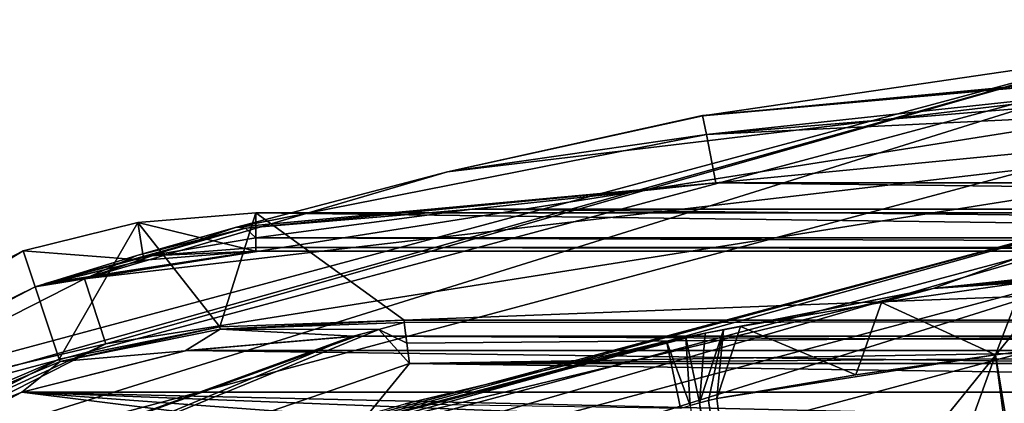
# Model space of a CAD drawing. Header units: millimetres. Extents: x -78 to 78, y -78 to 78.
# Tile 368 of 449: x -24.9 to -10.5, y 71.92 to 77.53. Entities that reach past the tile are written whole.
import ezdxf

# ---------------------------------------------------------------- set-up
doc = ezdxf.new("R2010")
doc.units = ezdxf.units.MM
doc.header["$LTSCALE"] = 41.718519
for name, color, linetype in [('10', 7, 'CONTINUOUS'), ('1152', 7, 'CONTINUOUS'), ('1533', 7, 'CONTINUOUS'), ('1552', 7, 'CONTINUOUS'), ('1579', 7, 'CONTINUOUS'), ('1633', 7, 'CONTINUOUS'), ('1636', 7, 'CONTINUOUS'), ('1658', 7, 'CONTINUOUS'), ('1659', 7, 'CONTINUOUS'), ('1677', 7, 'CONTINUOUS'), ('1678', 7, 'CONTINUOUS'), ('1694', 7, 'CONTINUOUS'), ('1710', 7, 'CONTINUOUS'), ('1712', 7, 'CONTINUOUS'), ('1722', 7, 'CONTINUOUS'), ('1723', 7, 'CONTINUOUS'), ('1725', 7, 'CONTINUOUS'), ('1734', 7, 'CONTINUOUS'), ('1735', 7, 'CONTINUOUS'), ('1738', 7, 'CONTINUOUS'), ('1742', 7, 'CONTINUOUS'), ('1743', 7, 'CONTINUOUS'), ('1744', 7, 'CONTINUOUS'), ('1745', 7, 'CONTINUOUS'), ('1749', 7, 'CONTINUOUS'), ('1756', 7, 'CONTINUOUS'), ('1769', 7, 'CONTINUOUS'), ('38', 7, 'CONTINUOUS'), ('49', 7, 'CONTINUOUS'), ('56', 7, 'CONTINUOUS'), ('6', 7, 'CONTINUOUS'), ('803', 7, 'CONTINUOUS'), ('804', 7, 'CONTINUOUS'), ('844', 7, 'CONTINUOUS'), ('870', 7, 'CONTINUOUS'), ('872', 7, 'CONTINUOUS'), ('895', 7, 'CONTINUOUS'), ('897', 7, 'CONTINUOUS'), ('919', 7, 'CONTINUOUS')]:
    doc.layers.add(name, color=color, linetype=linetype)

msp = doc.modelspace()

# ---------------------------------------------------------------- linework, layer by layer
at = {"layer": '10', "linetype": 'CONTINUOUS'}
for points in [[(-19.979, 72.9, -2), (22.459, 72.693, -2), (-22.459, 72.693, -2), (-19.979, 72.9, -2)], [(19.979, 72.9, -2), (22.459, 72.693, -2), (-19.979, 72.9, -2), (19.979, 72.9, -2)], [(-22.459, 72.693, -2), (24.872, 72.08, -2), (-24.872, 72.08, -2), (-22.459, 72.693, -2)], [(22.459, 72.693, -2), (24.872, 72.08, -2), (-22.459, 72.693, -2), (22.459, 72.693, -2)], [(-35.721, 67.365, -2), (-24.872, 72.08, -2), (12.986, 67.368, -2), (-35.721, 67.365, -2)], [(-24.872, 72.08, -2), (24.872, 72.08, -2), (17.549, 71.098, -2), (-24.872, 72.08, -2)], [(12.986, 67.368, -2), (-24.872, 72.08, -2), (13.969, 69.194, -2), (12.986, 67.368, -2)], [(13.969, 69.194, -2), (-24.872, 72.08, -2), (15.57, 70.502, -2), (13.969, 69.194, -2)], [(15.57, 70.502, -2), (-24.872, 72.08, -2), (17.549, 71.098, -2), (15.57, 70.502, -2)]]:
    msp.add_3dface(points, dxfattribs=at)
at = {"layer": '1152', "color": 7, "linetype": 'CONTINUOUS'}
for points in [[(-22.316, 68.693, 17.2), (0, 72.227, 17.2), (-18.649, 69.597, 22.2), (-22.316, 68.693, 17.2)], [(-18.649, 69.597, 22.2), (0, 72.227, 17.2), (-14.745, 70.528, 22.2), (-18.649, 69.597, 22.2)], [(-14.745, 70.528, 22.2), (0, 72.227, 17.2), (-12.079, 71.007, 22.925), (-14.745, 70.528, 22.2)], [(-12.079, 71.007, 22.925), (0, 72.227, 17.2), (-9.398, 71.386, 23.65), (-12.079, 71.007, 22.925)]]:
    msp.add_3dface(points, dxfattribs=at)
at = {"layer": '1533', "color": 7, "linetype": 'CONTINUOUS'}
for points in [[(-29.563, 68.928, 17.2), (-19.203, 72.5, 17.2), (-22.316, 68.693, 17.2), (-29.563, 68.928, 17.2)], [(-22.316, 68.693, 17.2), (-19.203, 72.5, 17.2), (0, 72.227, 17.2), (-22.316, 68.693, 17.2)], [(-19.203, 72.5, 17.2), (19.203, 72.5, 17.2), (0, 72.227, 17.2), (-19.203, 72.5, 17.2)]]:
    msp.add_3dface(points, dxfattribs=at)
at = {"layer": '1552', "color": 7, "linetype": 'CONTINUOUS'}
for points in [[(-21.453, 74.705, -1), (-21.976, 73.039, -1), (-23.177, 74.566, -1), (-21.453, 74.705, -1)], [(-19.281, 73.136, -1), (-21.976, 73.039, -1), (-21.453, 74.705, -1), (-19.281, 73.136, -1)], [(21.453, 74.705, -1), (-19.281, 73.136, -1), (-21.453, 74.705, -1), (21.453, 74.705, -1)], [(19.281, 73.136, -1), (-19.281, 73.136, -1), (21.453, 74.705, -1), (19.281, 73.136, -1)], [(-23.177, 74.566, -1), (-24.325, 72.566, -1), (-24.856, 74.15, -1), (-23.177, 74.566, -1)], [(-21.976, 73.039, -1), (-24.325, 72.566, -1), (-23.177, 74.566, -1), (-21.976, 73.039, -1)], [(-24.856, 74.15, -1), (-45.425, 61.596, -1), (-46.458, 62.91, -1), (-24.856, 74.15, -1)], [(-24.325, 72.566, -1), (-45.425, 61.596, -1), (-24.856, 74.15, -1), (-24.325, 72.566, -1)]]:
    msp.add_3dface(points, dxfattribs=at)
at = {"layer": '1579', "color": 7, "linetype": 'CONTINUOUS'}
for points in [[(-21.971, 73.004), (-19.281, 73.101), (-19.654, 73.001), (-21.971, 73.004)], [(-22.483, 72.689), (-24.314, 72.533), (-21.971, 73.004), (-22.483, 72.689)], [(-20.026, 72.9), (-22.483, 72.689), (-21.971, 73.004), (-20.026, 72.9)], [(-20.026, 72.9), (-21.971, 73.004), (-19.654, 73.001), (-20.026, 72.9)], [(-22.483, 72.689), (-24.872, 72.08), (-24.314, 72.533), (-22.483, 72.689)], [(-24.314, 72.533), (-24.872, 72.08), (-35.318, 67.859), (-24.314, 72.533)], [(-24.872, 72.08), (-45.649, 61.075), (-35.318, 67.859), (-24.872, 72.08)]]:
    msp.add_3dface(points, dxfattribs=at)
at = {"layer": '1633', "color": 7, "linetype": 'CONTINUOUS'}
for points in [[(-30.649, 68.829, 19.2), (-23.399, 70.729, 19.2), (-7.879, 74.931, 19.2), (-30.649, 68.829, 19.2)], [(-23.399, 70.729, 19.2), (-11.544, 73.599, 19.2), (-7.879, 74.931, 19.2), (-23.399, 70.729, 19.2)], [(-11.544, 73.599, 19.2), (0.619, 74.497, 19.2), (-7.879, 74.931, 19.2), (-11.544, 73.599, 19.2)]]:
    msp.add_3dface(points, dxfattribs=at)
at = {"layer": '1636', "color": 7, "linetype": 'CONTINUOUS'}
for points in [[(-19.281, 73.101), (-19.242, 72.8, 8.6), (-19.654, 73.001), (-19.281, 73.101)], [(-31.571, 68.693), (-20.026, 72.9), (-29.563, 68.928, 17.2), (-31.571, 68.693)], [(-29.563, 68.928, 17.2), (-20.026, 72.9), (-19.654, 73.001), (-29.563, 68.928, 17.2)], [(-19.203, 72.5, 17.2), (-29.563, 68.928, 17.2), (-19.654, 73.001), (-19.203, 72.5, 17.2)], [(-19.203, 72.5, 17.2), (-19.654, 73.001), (-19.242, 72.8, 8.6), (-19.203, 72.5, 17.2)]]:
    msp.add_3dface(points, dxfattribs=at)
at = {"layer": '1658', "color": 7, "linetype": 'CONTINUOUS'}
for points in [[(-19.281, 73.136, -1), (19.281, 73.136, -1), (-19.281, 73.101), (-19.281, 73.136, -1)], [(-19.281, 73.101), (19.281, 73.136, -1), (-19.242, 72.8, 8.6), (-19.281, 73.101)], [(19.281, 73.136, -1), (-19.203, 72.5, 17.2), (-19.242, 72.8, 8.6), (19.281, 73.136, -1)], [(19.281, 73.136, -1), (19.242, 72.8, 8.6), (-19.203, 72.5, 17.2), (19.281, 73.136, -1)], [(19.203, 72.5, 17.2), (-19.203, 72.5, 17.2), (19.242, 72.8, 8.6), (19.203, 72.5, 17.2)]]:
    msp.add_3dface(points, dxfattribs=at)
at = {"layer": '1659', "color": 7, "linetype": 'CONTINUOUS'}
for points in [[(-45.425, 61.596, -1), (-24.325, 72.566, -1), (-35.318, 67.859), (-45.425, 61.596, -1)], [(-24.325, 72.566, -1), (-24.314, 72.533), (-35.318, 67.859), (-24.325, 72.566, -1)]]:
    msp.add_3dface(points, dxfattribs=at)
at = {"layer": '1677', "color": 7, "linetype": 'CONTINUOUS'}
for points in [[(0, 77.534, 18.235), (-23.959, 73.739, 18.235), (0, 76.534, 19.2), (0, 77.534, 18.235)], [(0, 76.534, 19.2), (-23.959, 73.739, 18.235), (-23.647, 72.789, 19.2), (0, 76.534, 19.2)], [(-23.959, 73.739, 18.235), (-45.573, 62.726, 18.235), (-23.647, 72.789, 19.2), (-23.959, 73.739, 18.235)], [(-23.647, 72.789, 19.2), (-45.573, 62.726, 18.235), (-44.982, 61.92, 19.2), (-23.647, 72.789, 19.2)]]:
    msp.add_3dface(points, dxfattribs=at)
at = {"layer": '1678', "color": 7, "linetype": 'CONTINUOUS'}
for points in [[(-24.325, 72.566, -1), (-21.976, 73.039, -1), (-24.314, 72.533), (-24.325, 72.566, -1)], [(-24.314, 72.533), (-21.976, 73.039, -1), (-21.971, 73.004), (-24.314, 72.533)], [(-21.976, 73.039, -1), (-19.281, 73.136, -1), (-21.971, 73.004), (-21.976, 73.039, -1)], [(-21.971, 73.004), (-19.281, 73.136, -1), (-19.281, 73.101), (-21.971, 73.004)]]:
    msp.add_3dface(points, dxfattribs=at)
at = {"layer": '1694', "color": 7, "linetype": 'CONTINUOUS'}
for points in [[(-23.959, 73.739, 18.235), (0, 77.534, 18.235), (-18.649, 75.307, 16.863), (-23.959, 73.739, 18.235)], [(-18.649, 75.307, 16.863), (0, 77.534, 18.235), (-14.916, 76.128, 17.035), (-18.649, 75.307, 16.863)], [(-14.916, 76.128, 17.035), (0, 77.534, 18.235), (-7.493, 77.213, 17.035), (-14.916, 76.128, 17.035)], [(-21.733, 74.499, 16.224), (-23.959, 73.739, 18.235), (-18.649, 75.307, 16.863), (-21.733, 74.499, 16.224)], [(-23.191, 74.08, 15.632), (-23.959, 73.739, 18.235), (-21.733, 74.499, 16.224), (-23.191, 74.08, 15.632)], [(-24.856, 74.15, -1), (-46.458, 62.91, -1), (-24.679, 73.622, 14.965), (-24.856, 74.15, -1)], [(-24.679, 73.622, 14.965), (-23.959, 73.739, 18.235), (-23.191, 74.08, 15.632), (-24.679, 73.622, 14.965)], [(-45.573, 62.726, 18.235), (-23.959, 73.739, 18.235), (-24.679, 73.622, 14.965), (-45.573, 62.726, 18.235)], [(-46.458, 62.91, -1), (-45.573, 62.726, 18.235), (-24.679, 73.622, 14.965), (-46.458, 62.91, -1)]]:
    msp.add_3dface(points, dxfattribs=at)
at = {"layer": '1710', "color": 7, "linetype": 'CONTINUOUS'}
for points in [[(-21.453, 74.705, -1), (-23.177, 74.566, -1), (-21.453, 74.148, 14.965), (-21.453, 74.705, -1)], [(-23.177, 74.566, -1), (-24.856, 74.15, -1), (-23.087, 74.015, 14.965), (-23.177, 74.566, -1)], [(-21.453, 74.148, 14.965), (-23.177, 74.566, -1), (-23.087, 74.015, 14.965), (-21.453, 74.148, 14.965)], [(-24.856, 74.15, -1), (-24.679, 73.622, 14.965), (-23.087, 74.015, 14.965), (-24.856, 74.15, -1)]]:
    msp.add_3dface(points, dxfattribs=at)
at = {"layer": '1712', "color": 7, "linetype": 'CONTINUOUS'}
for points in [[(-14.862, 75.852, 16.304), (-14.917, 76.129, 17), (0, 77.454, 16.52), (-14.862, 75.852, 16.304)], [(-14.916, 76.128, 17.035), (0, 77.454, 16.52), (-14.917, 76.129, 17), (-14.916, 76.128, 17.035)], [(-14.916, 76.128, 17.035), (-7.493, 77.213, 17.035), (0, 77.454, 16.52), (-14.916, 76.128, 17.035)], [(0, 77.086, 16.14), (-14.862, 75.852, 16.304), (0, 77.454, 16.52), (0, 77.086, 16.14)], [(0, 76.576, 16), (-14.862, 75.852, 16.304), (0, 77.086, 16.14), (0, 76.576, 16)], [(-14.724, 75.147, 16), (-14.862, 75.852, 16.304), (0, 76.576, 16), (-14.724, 75.147, 16)]]:
    msp.add_3dface(points, dxfattribs=at)
at = {"layer": '1722', "color": 7, "linetype": 'CONTINUOUS'}
for points in [[(21.453, 74.705, -1), (-21.453, 74.705, -1), (21.453, 74.148, 14.965), (21.453, 74.705, -1)], [(-21.453, 74.705, -1), (-21.453, 74.148, 14.965), (21.453, 74.148, 14.965), (-21.453, 74.705, -1)]]:
    msp.add_3dface(points, dxfattribs=at)
at = {"layer": '1723', "color": 7, "linetype": 'CONTINUOUS'}
for points in [[(-23.009, 74.075, 15.305), (-21.453, 74.343, 15.595), (-21.453, 74.198, 15.313), (-23.009, 74.075, 15.305)], [(-21.453, 74.147, 15), (-23.009, 74.075, 15.305), (-21.453, 74.198, 15.313), (-21.453, 74.147, 15)], [(-21.453, 74.148, 14.965), (-23.087, 74.015, 14.965), (-24.595, 73.649, 14.983), (-21.453, 74.148, 14.965)], [(-21.453, 74.148, 14.965), (-24.595, 73.649, 14.983), (-21.453, 74.147, 15), (-21.453, 74.148, 14.965)], [(-24.595, 73.649, 14.983), (-24.511, 73.676, 15), (-21.453, 74.147, 15), (-24.595, 73.649, 14.983)], [(-24.511, 73.676, 15), (-23.009, 74.075, 15.305), (-21.453, 74.147, 15), (-24.511, 73.676, 15)], [(-23.087, 74.015, 14.965), (-24.679, 73.622, 14.965), (-24.595, 73.649, 14.983), (-23.087, 74.015, 14.965)]]:
    msp.add_3dface(points, dxfattribs=at)
at = {"layer": '1725', "color": 7, "linetype": 'CONTINUOUS'}
msp.add_3dface([(14.724, 75.147, 16), (-14.724, 75.147, 16), (0, 76.576, 16), (14.724, 75.147, 16)], dxfattribs=at)
at = {"layer": '1734', "color": 7, "linetype": 'CONTINUOUS'}
for points in [[(-24.679, 73.622, 14.965), (-23.191, 74.08, 15.632), (-21.604, 74.482, 15.891), (-24.679, 73.622, 14.965)], [(-24.679, 73.622, 14.965), (-21.604, 74.482, 15.891), (-24.595, 73.649, 14.983), (-24.679, 73.622, 14.965)], [(-24.595, 73.649, 14.983), (-21.604, 74.482, 15.891), (-24.511, 73.676, 15), (-24.595, 73.649, 14.983)], [(-24.511, 73.676, 15), (-21.604, 74.482, 15.891), (-23.009, 74.075, 15.305), (-24.511, 73.676, 15)], [(-23.191, 74.08, 15.632), (-21.733, 74.499, 16.224), (-21.604, 74.482, 15.891), (-23.191, 74.08, 15.632)], [(-21.604, 74.482, 15.891), (-21.453, 74.343, 15.595), (-23.009, 74.075, 15.305), (-21.604, 74.482, 15.891)]]:
    msp.add_3dface(points, dxfattribs=at)
at = {"layer": '1735', "color": 7, "linetype": 'CONTINUOUS'}
for points in [[(-14.724, 75.147, 16), (18.286, 74.758, 15.921), (-18.288, 74.758, 15.921), (-14.724, 75.147, 16)], [(14.724, 75.147, 16), (18.286, 74.758, 15.921), (-14.724, 75.147, 16), (14.724, 75.147, 16)], [(21.453, 74.343, 15.595), (-21.453, 74.343, 15.595), (-18.288, 74.758, 15.921), (21.453, 74.343, 15.595)], [(18.286, 74.758, 15.921), (21.453, 74.343, 15.595), (-18.288, 74.758, 15.921), (18.286, 74.758, 15.921)], [(21.453, 74.343, 15.595), (21.453, 74.198, 15.313), (-21.453, 74.343, 15.595), (21.453, 74.343, 15.595)], [(-21.453, 74.343, 15.595), (21.453, 74.198, 15.313), (-21.453, 74.198, 15.313), (-21.453, 74.343, 15.595)], [(21.453, 74.198, 15.313), (21.453, 74.147, 15), (-21.453, 74.198, 15.313), (21.453, 74.198, 15.313)], [(21.453, 74.147, 15), (-21.453, 74.147, 15), (-21.453, 74.198, 15.313), (21.453, 74.147, 15)], [(21.453, 74.147, 15), (21.453, 74.148, 14.965), (-21.453, 74.147, 15), (21.453, 74.147, 15)], [(21.453, 74.148, 14.965), (-21.453, 74.148, 14.965), (-21.453, 74.147, 15), (21.453, 74.148, 14.965)]]:
    msp.add_3dface(points, dxfattribs=at)
at = {"layer": '1738', "color": 7, "linetype": 'CONTINUOUS'}
for points in [[(-18.649, 75.307, 16.863), (-14.917, 76.129, 17), (-14.862, 75.852, 16.304), (-18.649, 75.307, 16.863)], [(-18.649, 75.307, 16.863), (-14.916, 76.128, 17.035), (-14.917, 76.129, 17), (-18.649, 75.307, 16.863)], [(-21.733, 74.499, 16.224), (-18.649, 75.307, 16.863), (-14.862, 75.852, 16.304), (-21.733, 74.499, 16.224)], [(-21.733, 74.499, 16.224), (-14.862, 75.852, 16.304), (-14.724, 75.147, 16), (-21.733, 74.499, 16.224)], [(-21.733, 74.499, 16.224), (-14.724, 75.147, 16), (-21.604, 74.482, 15.891), (-21.733, 74.499, 16.224)], [(-21.604, 74.482, 15.891), (-14.724, 75.147, 16), (-18.288, 74.758, 15.921), (-21.604, 74.482, 15.891)], [(-21.453, 74.343, 15.595), (-21.604, 74.482, 15.891), (-18.288, 74.758, 15.921), (-21.453, 74.343, 15.595)]]:
    msp.add_3dface(points, dxfattribs=at)
at = {"layer": '1742', "linetype": 'CONTINUOUS'}
for points in [[(-8.178, 77.199, 19.2), (-23.647, 72.789, 19.2), (-31.606, 70.906, 19.2), (-8.178, 77.199, 19.2)], [(0, 76.534, 19.2), (-23.647, 72.789, 19.2), (-8.178, 77.199, 19.2), (0, 76.534, 19.2)], [(-23.647, 72.789, 19.2), (-44.982, 61.92, 19.2), (-31.606, 70.906, 19.2), (-23.647, 72.789, 19.2)]]:
    msp.add_3dface(points, dxfattribs=at)
at = {"layer": '1743', "linetype": 'CONTINUOUS'}
for points in [[(-8.178, 77.199, 19.2), (-31.606, 70.906, 19.2), (-31.454, 70.648, 27.735), (-8.178, 77.199, 19.2)], [(-8.084, 76.91, 27.735), (-8.178, 77.199, 19.2), (-31.454, 70.648, 27.735), (-8.084, 76.91, 27.735)]]:
    msp.add_3dface(points, dxfattribs=at)
at = {"layer": '1744', "linetype": 'CONTINUOUS'}
for points in [[(-8.084, 76.91, 27.735), (-31.454, 70.648, 27.735), (-31.042, 69.737, 28.7), (-8.084, 76.91, 27.735)], [(-7.97, 75.916, 28.7), (-8.084, 76.91, 27.735), (-31.042, 69.737, 28.7), (-7.97, 75.916, 28.7)]]:
    msp.add_3dface(points, dxfattribs=at)
at = {"layer": '1745', "linetype": 'CONTINUOUS'}
for points in [[(-7.97, 75.916, 28.7), (-31.042, 69.737, 28.7), (-28.878, 50.036, 28.7), (-7.97, 75.916, 28.7)], [(-19.091, 54.527, 28.7), (-7.97, 75.916, 28.7), (-28.878, 50.036, 28.7), (-19.091, 54.527, 28.7)], [(-8.651, 57.121, 28.7), (-7.97, 75.916, 28.7), (-19.091, 54.527, 28.7), (-8.651, 57.121, 28.7)]]:
    msp.add_3dface(points, dxfattribs=at)
at = {"layer": '1749', "linetype": 'CONTINUOUS'}
for points in [[(-30.649, 68.829, 19.2), (-7.879, 74.931, 19.2), (-30.552, 68.623, 25.717), (-30.649, 68.829, 19.2)], [(-7.879, 74.931, 19.2), (-7.851, 74.705, 25.717), (-30.552, 68.623, 25.717), (-7.879, 74.931, 19.2)]]:
    msp.add_3dface(points, dxfattribs=at)
at = {"layer": '1756', "linetype": 'CONTINUOUS'}
for points in [[(-7.851, 74.705, 25.717), (-30.353, 68.164, 26.2), (-30.552, 68.623, 25.717), (-7.851, 74.705, 25.717)], [(-7.803, 74.207, 26.2), (-30.353, 68.164, 26.2), (-7.851, 74.705, 25.717), (-7.803, 74.207, 26.2)]]:
    msp.add_3dface(points, dxfattribs=at)
at = {"layer": '1769', "linetype": 'CONTINUOUS'}
for points in [[(-7.803, 74.207, 26.2), (-27.607, 68.005, 26.2), (-30.353, 68.164, 26.2), (-7.803, 74.207, 26.2)], [(-10.094, 72.698, 26.2), (-27.607, 68.005, 26.2), (-7.803, 74.207, 26.2), (-10.094, 72.698, 26.2)], [(-27.607, 68.005, 26.2), (-10.094, 72.698, 26.2), (-10.352, 59.251, 26.2), (-27.607, 68.005, 26.2)]]:
    msp.add_3dface(points, dxfattribs=at)
at = {"layer": '38', "linetype": 'CONTINUOUS'}
for points in [[(-24.872, 72.08), (-35.721, 67.365, -2), (-45.649, 61.075), (-24.872, 72.08)], [(-24.872, 72.08, -2), (-35.721, 67.365, -2), (-24.872, 72.08), (-24.872, 72.08, -2)]]:
    msp.add_3dface(points, dxfattribs=at)
at = {"layer": '49', "linetype": 'CONTINUOUS'}
for points in [[(-20.026, 72.9), (-22.459, 72.693, -2), (-22.483, 72.689), (-20.026, 72.9)], [(-20.026, 72.9), (-19.979, 72.9), (-22.459, 72.693, -2), (-20.026, 72.9)], [(-19.979, 72.9), (-19.979, 72.9, -2), (-22.459, 72.693, -2), (-19.979, 72.9)], [(-22.459, 72.693, -2), (-24.872, 72.08, -2), (-22.483, 72.689), (-22.459, 72.693, -2)], [(-24.872, 72.08, -2), (-24.872, 72.08), (-22.483, 72.689), (-24.872, 72.08, -2)]]:
    msp.add_3dface(points, dxfattribs=at)
at = {"layer": '56', "linetype": 'CONTINUOUS'}
for points in [[(-19.979, 72.9), (19.979, 72.9), (-19.979, 72.9, -2), (-19.979, 72.9)], [(19.979, 72.9), (19.979, 72.9, -2), (-19.979, 72.9, -2), (19.979, 72.9)]]:
    msp.add_3dface(points, dxfattribs=at)
at = {"layer": '6', "linetype": 'CONTINUOUS'}
for points in [[(-7, 70), (20.026, 72.9), (-31.571, 68.693), (-7, 70)], [(-20.026, 72.9), (-31.571, 68.693), (-19.979, 72.9), (-20.026, 72.9)], [(-19.979, 72.9), (-31.571, 68.693), (19.979, 72.9), (-19.979, 72.9)], [(19.979, 72.9), (-31.571, 68.693), (20.026, 72.9), (19.979, 72.9)]]:
    msp.add_3dface(points, dxfattribs=at)
at = {"layer": '803', "color": 7, "linetype": 'CONTINUOUS'}
for points in [[(-10.375, 72.661, 26.159), (-10.634, 72.627, 26.039), (-9.337, 64.771, 26.159), (-10.375, 72.661, 26.159)], [(-10.634, 72.627, 26.039), (-9.595, 64.737, 26.039), (-9.337, 64.771, 26.159), (-10.634, 72.627, 26.039)]]:
    msp.add_3dface(points, dxfattribs=at)
at = {"layer": '804', "color": 7, "linetype": 'CONTINUOUS'}
for points in [[(-11.544, 73.599, 19.2), (0, 74.447, 22.217), (0.619, 74.497, 19.2), (-11.544, 73.599, 19.2)], [(-3.928, 74.344, 22.217), (0, 74.447, 22.217), (-11.544, 73.599, 19.2), (-3.928, 74.344, 22.217)], [(-4.504, 74.31, 22.3), (-3.928, 74.344, 22.217), (-11.544, 73.599, 19.2), (-4.504, 74.31, 22.3)], [(-5.033, 74.271, 22.54), (-4.504, 74.31, 22.3), (-11.544, 73.599, 19.2), (-5.033, 74.271, 22.54)], [(-7.114, 74.078, 23.878), (-5.033, 74.271, 22.54), (-11.544, 73.599, 19.2), (-7.114, 74.078, 23.878)], [(-9.189, 73.825, 25.217), (-7.114, 74.078, 23.878), (-11.544, 73.599, 19.2), (-9.189, 73.825, 25.217)], [(-9.71, 73.759, 25.217), (-9.189, 73.825, 25.217), (-11.544, 73.599, 19.2), (-9.71, 73.759, 25.217)], [(-10.231, 73.688, 25.217), (-9.71, 73.759, 25.217), (-11.544, 73.599, 19.2), (-10.231, 73.688, 25.217)], [(-23.399, 70.729, 19.2), (-14.881, 72.944, 22.3), (-11.544, 73.599, 19.2), (-23.399, 70.729, 19.2)], [(-14.881, 72.944, 22.3), (-14.613, 72.996, 22.401), (-11.544, 73.599, 19.2), (-14.881, 72.944, 22.3)], [(-14.613, 72.996, 22.401), (-14.361, 73.043, 22.54), (-11.544, 73.599, 19.2), (-14.613, 72.996, 22.401)], [(-14.361, 73.043, 22.54), (-12.301, 73.395, 23.878), (-11.544, 73.599, 19.2), (-14.361, 73.043, 22.54)], [(-12.301, 73.395, 23.878), (-10.231, 73.688, 25.217), (-11.544, 73.599, 19.2), (-12.301, 73.395, 23.878)], [(-15.16, 72.887, 22.238), (-14.881, 72.944, 22.3), (-23.399, 70.729, 19.2), (-15.16, 72.887, 22.238)], [(-15.447, 72.827, 22.217), (-15.16, 72.887, 22.238), (-23.399, 70.729, 19.2), (-15.447, 72.827, 22.217)], [(-19.268, 71.911, 22.217), (-15.447, 72.827, 22.217), (-23.399, 70.729, 19.2), (-19.268, 71.911, 22.217)]]:
    msp.add_3dface(points, dxfattribs=at)
at = {"layer": '844', "color": 7, "linetype": 'CONTINUOUS'}
msp.add_3dface([(-10.231, 73.688, 25.217), (-10.634, 72.627, 26.039), (-10.375, 72.661, 26.159), (-10.231, 73.688, 25.217)], dxfattribs=at)
at = {"layer": '870', "color": 7, "linetype": 'CONTINUOUS'}
for points in [[(-14.708, 71.991, 23.361), (-10.634, 72.627, 26.039), (-12.675, 72.338, 24.7), (-14.708, 71.991, 23.361)], [(-10.634, 72.627, 26.039), (-14.708, 71.991, 23.361), (-13.683, 64.199, 23.361), (-10.634, 72.627, 26.039)], [(-9.595, 64.737, 26.039), (-10.634, 72.627, 26.039), (-13.683, 64.199, 23.361), (-9.595, 64.737, 26.039)]]:
    msp.add_3dface(points, dxfattribs=at)
at = {"layer": '872', "color": 7, "linetype": 'CONTINUOUS'}
msp.add_3dface([(-15.239, 71.849, 23.2), (-15.447, 72.827, 22.217), (-19.268, 71.911, 22.217), (-15.239, 71.849, 23.2)], dxfattribs=at)
at = {"layer": '895', "color": 7, "linetype": 'CONTINUOUS'}
for points in [[(-10.634, 72.627, 26.039), (-10.231, 73.688, 25.217), (-12.301, 73.395, 23.878), (-10.634, 72.627, 26.039)], [(-14.361, 73.043, 22.54), (-12.675, 72.338, 24.7), (-12.301, 73.395, 23.878), (-14.361, 73.043, 22.54)], [(-12.675, 72.338, 24.7), (-10.634, 72.627, 26.039), (-12.301, 73.395, 23.878), (-12.675, 72.338, 24.7)], [(-14.361, 73.043, 22.54), (-14.708, 71.991, 23.361), (-12.675, 72.338, 24.7), (-14.361, 73.043, 22.54)]]:
    msp.add_3dface(points, dxfattribs=at)
at = {"layer": '897', "color": 7, "linetype": 'CONTINUOUS'}
for points in [[(-14.613, 72.996, 22.401), (-14.708, 71.991, 23.361), (-14.361, 73.043, 22.54), (-14.613, 72.996, 22.401)], [(-15.447, 72.827, 22.217), (-15.099, 71.889, 23.21), (-15.16, 72.887, 22.238), (-15.447, 72.827, 22.217)], [(-15.16, 72.887, 22.238), (-14.962, 71.927, 23.241), (-14.881, 72.944, 22.3), (-15.16, 72.887, 22.238)], [(-15.099, 71.889, 23.21), (-14.962, 71.927, 23.241), (-15.16, 72.887, 22.238), (-15.099, 71.889, 23.21)], [(-14.962, 71.927, 23.241), (-14.831, 71.961, 23.292), (-14.613, 72.996, 22.401), (-14.962, 71.927, 23.241)], [(-14.881, 72.944, 22.3), (-14.962, 71.927, 23.241), (-14.613, 72.996, 22.401), (-14.881, 72.944, 22.3)], [(-14.831, 71.961, 23.292), (-14.708, 71.991, 23.361), (-14.613, 72.996, 22.401), (-14.831, 71.961, 23.292)], [(-15.447, 72.827, 22.217), (-15.239, 71.849, 23.2), (-15.099, 71.889, 23.21), (-15.447, 72.827, 22.217)]]:
    msp.add_3dface(points, dxfattribs=at)
at = {"layer": '919', "color": 7, "linetype": 'CONTINUOUS'}
for points in [[(-14.962, 71.927, 23.241), (-15.099, 71.889, 23.21), (-13.941, 64.165, 23.241), (-14.962, 71.927, 23.241)], [(-14.831, 71.961, 23.292), (-14.962, 71.927, 23.241), (-13.683, 64.199, 23.361), (-14.831, 71.961, 23.292)], [(-13.683, 64.199, 23.361), (-14.962, 71.927, 23.241), (-13.941, 64.165, 23.241), (-13.683, 64.199, 23.361)], [(-14.708, 71.991, 23.361), (-14.831, 71.961, 23.292), (-13.683, 64.199, 23.361), (-14.708, 71.991, 23.361)]]:
    msp.add_3dface(points, dxfattribs=at)

doc.saveas('drawing.dxf')
